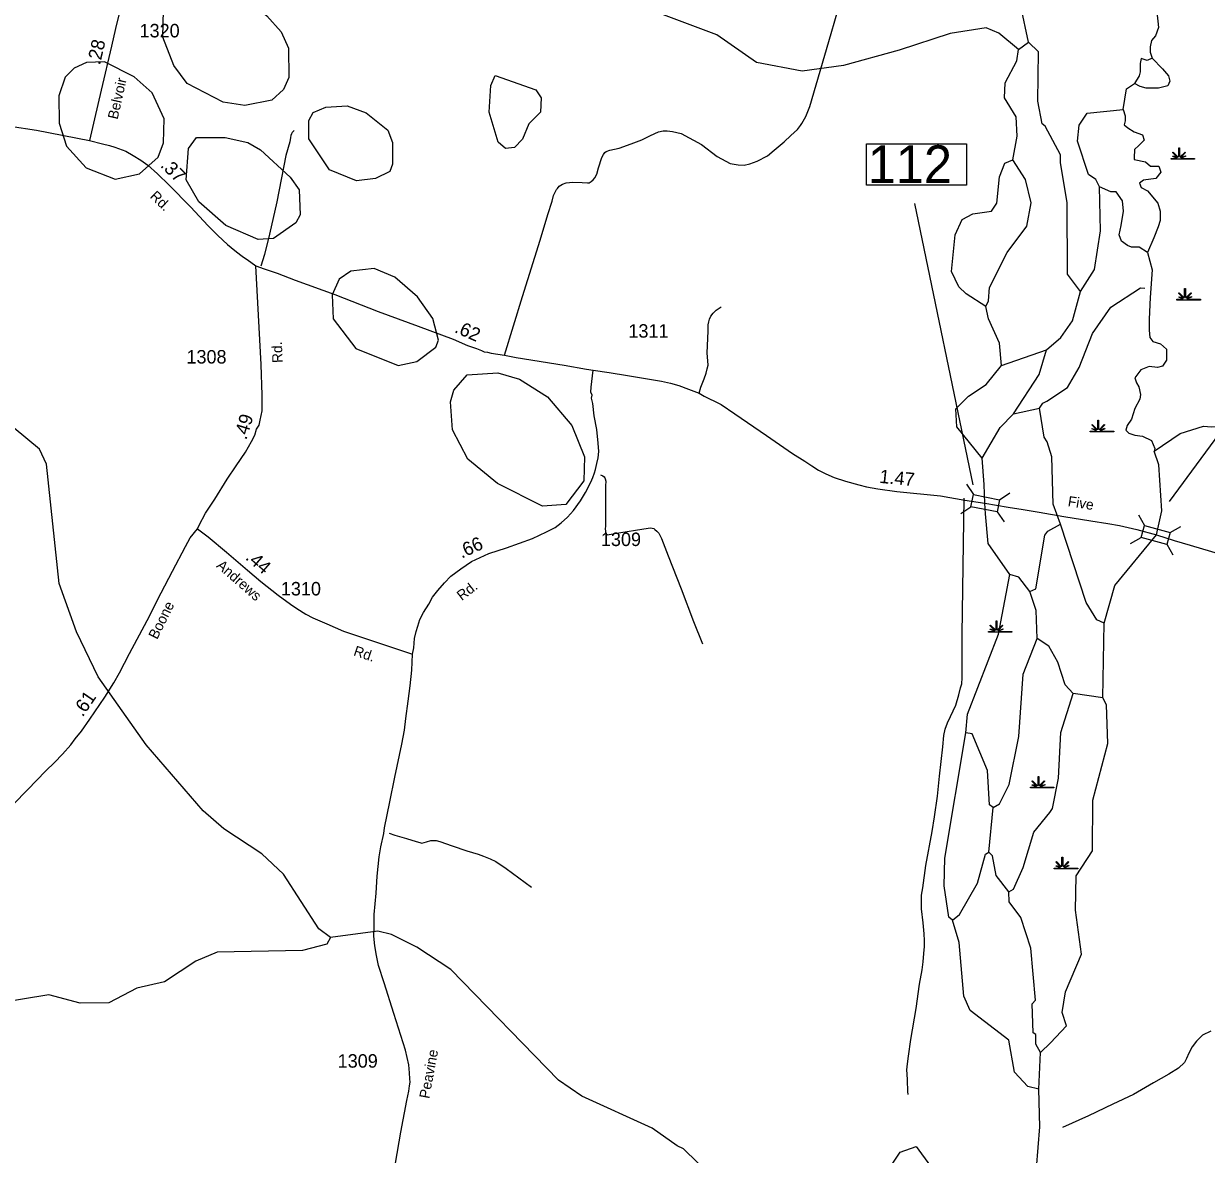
# Model space of a CAD drawing. Extents: x 2093524 to 2270757, y 289120 to 570408.
# Drawn here: x 2177691 to 2188663, y 458869 to 469356 of the extents above; entities that cross this region are included whole.
import ezdxf

# ---------------------------------------------------------------- set-up
doc = ezdxf.new("R2010")
doc.units = 0
for name, color, linetype in [('Exist Hydrographic Creek Single Shore', 7, 'Continuous'), ('Exist Hydrographic Misc Water Feature', 7, 'Continuous'), ('Exist Hydrographic Pond Under 1500 Sq Ft', 7, 'Continuous'), ('Exist Hydrographic Swamp CELL', 7, 'Continuous'), ('Exist Road Non-System Type 51', 7, 'Continuous'), ('Exist Road Secondary Mileage Hundredths English Label', 7, 'Continuous'), ('Exist Road Secondary Structure Standard Bridge CELL', 7, 'Continuous'), ('Exist Road Secondary Structure Standard Bridge Number Label', 7, 'Continuous'), ('Exist Road Secondary Type 51 Attributed', 7, 'Continuous'), ('Exist Road Secondary Type 51 Label', 7, 'Continuous'), ('Exist Road Secondary Type 51 Number Label', 7, 'Continuous')]:
    doc.layers.add(name, color=color, linetype=linetype)

msp = doc.modelspace()

# ---------------------------------------------------------------- linework, layer by layer
at = {"layer": 'Exist Hydrographic Creek Single Shore'}
for p, q in [((2186921, 469118), (2187012, 469186)), ((2187494, 466873), (2187626, 467077)), ((2187193, 464649), (2187309, 464715)), ((2186646, 461671), (2186685, 462087)), ((2187108, 459474), (2187123, 459815))]:
    msp.add_line(p, q, dxfattribs=at)
for points in [[(2186921, 469118), (2186736, 469267), (2186619, 469318), (2186287, 469266), (2185813, 469111), (2185297, 468967), (2184914, 468916), (2184489, 468997), (2184121, 469253), (2183578, 469458), (2183152, 469765), (2182850, 470145), (2182470, 471018), (2182386, 471125), (2182369, 471227)], [(2188202, 469466), (2188219, 469320), (2188191, 469244), (2188153, 469199), (2188143, 469140), (2188143, 469091), (2188160, 469035)], [(2187167, 468405), (2187141, 468428), (2187098, 468636), (2187104, 469095), (2187012, 469186)], [(2188160, 469035), (2188115, 469015), (2188059, 469032), (2188049, 468987), (2188049, 468910), (2188039, 468872), (2187997, 468802)], [(2188160, 469035), (2188257, 468938), (2188313, 468872), (2188323, 468824), (2188306, 468779), (2188219, 468758), (2188164, 468758), (2188105, 468758), (2188049, 468775), (2187997, 468802)], [(2187890, 468561), (2187922, 468751), (2187997, 468802)], [(2187570, 467957), (2187468, 468265), (2187483, 468415), (2187557, 468525), (2187890, 468561)], [(2187890, 468561), (2187910, 468501), (2187910, 468456), (2187900, 468418), (2187934, 468390), (2187993, 468352), (2188070, 468324), (2188087, 468275), (2188035, 468227), (2187997, 468188), (2187993, 468112), (2187993, 468095), (2188098, 468074), (2188146, 468036), (2188223, 468036), (2188240, 467980), (2188195, 467921), (2188080, 467904), (2188042, 467876), (2188059, 467838), (2188118, 467807), (2188212, 467692), (2188233, 467616), (2188233, 467532), (2188216, 467473), (2188177, 467369), (2188118, 467234)], [(2187311, 468064), (2187310, 468140), (2187167, 468405)], [(2187494, 466873), (2187376, 467033), (2187372, 467699), (2187311, 468064)], [(2187626, 467077), (2187682, 467434), (2187671, 467844), (2187637, 467910), (2187570, 467957)], [(2188118, 467234), (2188039, 467282), (2187969, 467282), (2187931, 467300), (2187875, 467338), (2187855, 467397), (2187872, 467484), (2187893, 467616), (2187886, 467713), (2187827, 467796), (2187778, 467796), (2187671, 467844)], [(2188118, 467234), (2188160, 467074), (2188143, 466817), (2188132, 466616), (2188132, 466512), (2188139, 466446), (2188167, 466408), (2188236, 466387), (2188292, 466338), (2188292, 466234), (2188257, 466179), (2188209, 466168), (2188132, 466175), (2188056, 466147), (2188000, 466071), (2188014, 466026), (2188035, 465988), (2188052, 465918), (2188046, 465873), (2188000, 465786), (2187969, 465689), (2187928, 465630), (2187917, 465585), (2187945, 465557), (2188000, 465540), (2188070, 465530), (2188153, 465491), (2188184, 465415), (2188179, 465390)], [(2187181, 466332), (2187314, 466447), (2187421, 466599), (2187494, 466873)], [(2186873, 465738), (2187113, 466103), (2187181, 466332)], [(2188179, 465390), (2188419, 465556), (2188635, 465624), (2188710, 465616), (2189243, 465664), (2189650, 465839), (2189950, 465833), (2190635, 465554), (2191203, 465267), (2191478, 465288), (2192035, 465464), (2192325, 465651), (2192450, 465692), (2192775, 465603), (2193025, 465631), (2193407, 465833), (2193631, 465901), (2194173, 465896), (2194422, 465980)], [(2180536, 460879), (2180428, 460960), (2180100, 461468), (2179899, 461656), (2179548, 461889), (2179355, 462054), (2178827, 462668), (2178382, 463297), (2178180, 463714), (2178019, 464163), (2177904, 465271), (2177837, 465410), (2177477, 465709)], [(2186584, 465327), (2186749, 465612), (2186873, 465738)], [(2186608, 464910), (2186602, 465082), (2186584, 465327)], [(2188201, 464615), (2188249, 464838), (2188221, 465264), (2188179, 465390)], [(2186840, 464246), (2186638, 464535), (2186615, 464809), (2186608, 464910)], [(2187715, 463795), (2187648, 463826), (2187547, 463986), (2187309, 464715)], [(2187024, 464088), (2187082, 464113), (2187163, 464613), (2187193, 464649)], [(2187715, 463795), (2187813, 464144), (2188201, 464615)], [(2187024, 464088), (2186923, 464221), (2186840, 464246)], [(2187093, 463654), (2187083, 463913), (2187024, 464088)], [(2186685, 462087), (2186744, 462119), (2186834, 462298), (2186923, 462745), (2186962, 463322), (2187093, 463654)], [(2186831, 461304), (2186714, 461454), (2186680, 461638), (2186646, 461671)], [(2187123, 459815), (2187081, 459891), (2187080, 459980), (2187055, 459997), (2187046, 460266), (2187079, 460298), (2187034, 460781), (2186941, 461065), (2186832, 461212), (2186831, 461304)], [(2185864, 457026), (2185631, 457041), (2185523, 457075), (2185339, 457207), (2184944, 457661), (2184819, 457769), (2184743, 457901), (2184700, 458119), (2184516, 458342), (2184198, 458542), (2183813, 458920), (2183754, 458948), (2183520, 459113), (2182869, 459408), (2182651, 459557), (2181654, 460584), (2181337, 460790), (2181103, 460907), (2180977, 460939), (2180536, 460879)], [(2180536, 460879), (2180503, 460820), (2180279, 460759), (2179487, 460745), (2179288, 460661), (2178998, 460470), (2178740, 460409), (2178482, 460274), (2178216, 460272), (2177924, 460347), (2177433, 460268)], [(2187088, 458740), (2187119, 459123), (2187108, 459474)]]:
    msp.add_lwpolyline(points, dxfattribs=at)
at = {"layer": 'Exist Hydrographic Misc Water Feature'}
for p, q in [((2187012, 469186), (2186943, 469518)), ((2186762, 466186), (2187181, 466332)), ((2186873, 465738), (2187114, 465789)), ((2187309, 464715), (2187241, 464900)), ((2187703, 463103), (2187715, 463795)), ((2187200, 463583), (2187093, 463654)), ((2187703, 463103), (2187428, 463142)), ((2187123, 459815), (2187217, 459902))]:
    msp.add_line(p, q, dxfattribs=at)
for points in [[(2186868, 468093), (2186908, 468312), (2186899, 468492), (2186790, 468668), (2186797, 468809), (2186904, 469011), (2186921, 469118)], [(2186618, 466733), (2186434, 466852), (2186367, 466915), (2186299, 467058), (2186331, 467398), (2186396, 467541), (2186496, 467592), (2186671, 467618), (2186720, 467692), (2186744, 467935), (2186793, 468062), (2186868, 468093)], [(2186618, 466733), (2186642, 466785), (2186650, 466910), (2186815, 467235), (2186997, 467477), (2187037, 467696), (2186986, 467910), (2186868, 468093)], [(2187184, 465856), (2187375, 465983), (2187482, 466168), (2187605, 466484), (2187778, 466726), (2188052, 466905), (2188093, 466904)], [(2186762, 466186), (2186744, 466393), (2186643, 466618), (2186618, 466733)], [(2186584, 465327), (2186349, 465617), (2186340, 465784), (2186456, 465900), (2186621, 466008), (2186762, 466186)], [(2187114, 465789), (2187147, 465837), (2187184, 465856)], [(2187187, 465479), (2187157, 465522), (2187114, 465789)], [(2187241, 464900), (2187229, 465340), (2187187, 465479)], [(2186432, 462778), (2186447, 462951), (2186735, 463694), (2186840, 464246)], [(2187428, 463142), (2187352, 463225), (2187284, 463433), (2187200, 463583)], [(2187211, 462041), (2187236, 462076), (2187292, 462357), (2187314, 462783), (2187428, 463142)], [(2187217, 459902), (2187366, 460060), (2187324, 460185), (2187355, 460375), (2187503, 460726), (2187450, 461134), (2187456, 461452), (2187605, 461685), (2187610, 462154), (2187748, 462679), (2187737, 463037), (2187703, 463103)], [(2186308, 461042), (2186275, 461069), (2186231, 461358), (2186238, 461617), (2186432, 462778)], [(2186685, 462087), (2186652, 462111), (2186633, 462429), (2186490, 462770), (2186432, 462778)], [(2186831, 461304), (2186873, 461329), (2186963, 461531), (2187062, 461857), (2187211, 462041)], [(2186308, 461042), (2186374, 461093), (2186539, 461385), (2186613, 461652), (2186646, 461671)], [(2187108, 459474), (2187008, 459499), (2186883, 459630), (2186831, 459929), (2186471, 460202), (2186412, 460335), (2186368, 460834), (2186308, 461042)], [(2185864, 457026), (2185871, 457308), (2186027, 457669), (2186035, 457767), (2185960, 457818), (2185626, 457874), (2185501, 457939), (2185492, 458063), (2185597, 458550), (2185821, 458890), (2185970, 458943), (2186105, 458760), (2186464, 458595), (2186638, 458631), (2186821, 458722)]]:
    msp.add_lwpolyline(points, dxfattribs=at)
at = {"layer": 'Exist Hydrographic Pond Under 1500 Sq Ft'}
for points in [[(2179743, 468596), (2179543, 468627), (2179209, 468801), (2179083, 468967), (2178981, 469232), (2178988, 469481), (2179055, 469575), (2179387, 469676), (2179629, 469652), (2179729, 469610), (2179947, 469429), (2180081, 469282), (2180148, 469129), (2180150, 468857), (2180100, 468747), (2179993, 468647), (2179743, 468596)], [(2178539, 467915), (2178764, 467963), (2178938, 468117), (2178987, 468251), (2178994, 468474), (2178884, 468715), (2178717, 468863), (2178441, 469003), (2178275, 468996), (2178158, 468943), (2178076, 468859), (2178018, 468687), (2178020, 468434), (2178088, 468219), (2178272, 468019), (2178539, 467915)], [(2182161, 468200), (2182094, 468257), (2182009, 468535), (2182024, 468784), (2182066, 468875), (2182441, 468742), (2182492, 468669), (2182484, 468535), (2182376, 468426), (2182319, 468286), (2182244, 468208), (2182161, 468200)], [(2180780, 467900), (2180529, 468000), (2180336, 468289), (2180335, 468457), (2180376, 468531), (2180493, 468581), (2180693, 468594), (2180868, 468528), (2181069, 468370), (2181111, 468254), (2181112, 468054), (2181088, 467986), (2180955, 467919), (2180780, 467900)], [(2179867, 467354), (2179566, 467485), (2179315, 467703), (2179197, 467909), (2179221, 468200), (2179295, 468300), (2179561, 468302), (2179770, 468255), (2179887, 468187), (2180163, 467932), (2180247, 467815), (2180257, 467582), (2180216, 467508), (2180008, 467364), (2179867, 467354)], [(2181164, 466186), (2181339, 466222), (2181513, 466357), (2181538, 466422), (2181487, 466623), (2181344, 466822), (2181135, 467004), (2180943, 467086), (2180726, 467061), (2180619, 466985), (2180553, 466842), (2180562, 466618), (2180772, 466342), (2181164, 466186)], [(2182505, 464880), (2182087, 465092), (2181811, 465317), (2181668, 465589), (2181650, 465849), (2181682, 465956), (2181806, 466098), (2182090, 466119), (2182290, 466059), (2182549, 465896), (2182775, 465629), (2182894, 465338), (2182886, 465115), (2182721, 464896), (2182505, 464880)]]:
    msp.add_lwpolyline(points, dxfattribs=at)
at = {"layer": 'Exist Hydrographic Swamp CELL'}
for points in [[(2188335, 468105), (2188387, 468105), (2188389, 468109), (2188351, 468124), (2188354, 468129), (2188392, 468113), (2188393, 468116), (2188349, 468161), (2188354, 468166), (2188399, 468120), (2188406, 468123), (2188406, 468206), (2188413, 468206), (2188413, 468123), (2188419, 468120), (2188465, 468166), (2188470, 468161), (2188425, 468116), (2188427, 468113), (2188468, 468131), (2188471, 468126), (2188430, 468108), (2188431, 468105), (2188552, 468105), (2188552, 468098), (2188335, 468098)], [(2188390, 466800), (2188443, 466800), (2188445, 466804), (2188407, 466819), (2188410, 466824), (2188447, 466808), (2188449, 466811), (2188405, 466856), (2188410, 466861), (2188455, 466815), (2188461, 466818), (2188461, 466901), (2188469, 466901), (2188468, 466818), (2188475, 466815), (2188520, 466861), (2188525, 466856), (2188481, 466811), (2188483, 466807), (2188524, 466826), (2188526, 466821), (2188485, 466803), (2188487, 466800), (2188608, 466800), (2188608, 466793), (2188390, 466793)], [(2187585, 465578), (2187638, 465578), (2187640, 465582), (2187601, 465597), (2187604, 465602), (2187642, 465586), (2187644, 465589), (2187599, 465634), (2187604, 465639), (2187650, 465593), (2187656, 465596), (2187656, 465679), (2187663, 465679), (2187663, 465596), (2187670, 465593), (2187715, 465639), (2187720, 465634), (2187676, 465589), (2187678, 465586), (2187718, 465604), (2187721, 465599), (2187680, 465581), (2187682, 465578), (2187803, 465578), (2187803, 465571), (2187585, 465571)], [(2186641, 463718), (2186694, 463718), (2186696, 463722), (2186657, 463736), (2186660, 463742), (2186698, 463726), (2186700, 463729), (2186655, 463773), (2186660, 463778), (2186706, 463733), (2186712, 463735), (2186712, 463818), (2186719, 463818), (2186719, 463735), (2186725, 463733), (2186771, 463778), (2186776, 463773), (2186731, 463729), (2186733, 463725), (2186774, 463744), (2186777, 463739), (2186736, 463721), (2186737, 463718), (2186858, 463718), (2186858, 463711), (2186641, 463711)], [(2187030, 462274), (2187082, 462274), (2187084, 462278), (2187046, 462292), (2187049, 462298), (2187087, 462282), (2187088, 462285), (2187044, 462329), (2187049, 462334), (2187094, 462289), (2187101, 462291), (2187101, 462374), (2187108, 462374), (2187108, 462291), (2187114, 462289), (2187159, 462334), (2187165, 462329), (2187120, 462285), (2187122, 462281), (2187163, 462300), (2187166, 462295), (2187125, 462277), (2187126, 462274), (2187247, 462274), (2187247, 462267), (2187030, 462267)], [(2187252, 461524), (2187304, 461524), (2187306, 461528), (2187268, 461543), (2187271, 461548), (2187309, 461532), (2187310, 461535), (2187266, 461580), (2187271, 461585), (2187316, 461539), (2187323, 461542), (2187323, 461625), (2187330, 461625), (2187330, 461542), (2187336, 461539), (2187382, 461585), (2187387, 461580), (2187342, 461535), (2187344, 461531), (2187385, 461550), (2187388, 461545), (2187347, 461527), (2187348, 461524), (2187469, 461524), (2187469, 461517), (2187252, 461517)]]:
    msp.add_lwpolyline(points, close=True, dxfattribs=at)
at = {"layer": 'Exist Road Non-System Type 51'}
for points in [[(2182153, 466281), (2182318, 466826), (2182481, 467349), (2182554, 467587), (2182593, 467709), (2182607, 467761), (2182615, 467781), (2182625, 467799), (2182633, 467817), (2182644, 467827), (2182660, 467849), (2182690, 467868), (2182724, 467880), (2182784, 467886), (2182872, 467883), (2182922, 467881), (2182938, 467879), (2182956, 467891), (2182974, 467909), (2182990, 467927), (2183007, 467961), (2183023, 468019), (2183056, 468116), (2183070, 468144), (2183082, 468160), (2183094, 468172), (2183128, 468182), (2183216, 468202), (2183328, 468241), (2183427, 468278), (2183499, 468316), (2183547, 468338), (2183581, 468354), (2183625, 468363), (2183661, 468363), (2183711, 468357), (2183791, 468337), (2183978, 468237), (2184126, 468125), (2184204, 468082), (2184246, 468060), (2184320, 468047), (2184375, 468043), (2184428, 468057), (2184496, 468080), (2184590, 468132), (2184652, 468184), (2184745, 468261), (2184809, 468319), (2184870, 468376), (2184898, 468412), (2184910, 468430), (2184946, 468494), (2184983, 468588), (2185181, 469265), (2185285, 469622)], [(2180200, 468365), (2180194, 468359), (2180182, 468347), (2180176, 468333), (2180169, 468319), (2180165, 468299), (2180159, 468259), (2180124, 468133), (2180038, 467703), (2179970, 467404), (2179925, 467216), (2179891, 467106)], [(2183957, 465928), (2183974, 465984), (2184004, 466062), (2184023, 466114), (2184033, 466154), (2184041, 466188), (2184032, 466302), (2184041, 466504), (2184041, 466564), (2184047, 466590), (2184053, 466616), (2184066, 466644), (2184088, 466672), (2184114, 466698), (2184162, 466730)], [(2183043, 465171), (2183065, 465161), (2183075, 465153), (2183081, 465143), (2183085, 465135), (2183091, 465113), (2183090, 465069), (2183090, 465015), (2183090, 464731), (2183088, 464693), (2183086, 464673), (2183090, 464645), (2183090, 464641), (2183090, 464629), (2183098, 464621), (2183104, 464619), (2183110, 464615), (2183124, 464617), (2183230, 464636), (2183426, 464669), (2183484, 464677), (2183502, 464679), (2183522, 464678), (2183536, 464674), (2183546, 464666), (2183566, 464650), (2183582, 464630), (2183608, 464580), (2183671, 464420), (2183789, 464115), (2183904, 463812), (2183988, 463605)], [(2185897, 459423), (2185893, 459451), (2185890, 459557), (2185886, 459615), (2185883, 459651), (2185887, 459683), (2185901, 459781), (2185920, 459935), (2185972, 460223), (2186003, 460447), (2186026, 460579), (2186036, 460655), (2186043, 460731), (2186049, 460797), (2186049, 460851), (2186046, 460915), (2186036, 461015), (2186019, 461147), (2186019, 461207), (2186020, 461273), (2186032, 461341), (2186060, 461547), (2186119, 461863), (2186142, 461999), (2186169, 462191), (2186188, 462377), (2186218, 462648), (2186228, 462755), (2186239, 462814), (2186261, 462872), (2186289, 462930), (2186338, 463036), (2186367, 463130), (2186383, 463196), (2186393, 463232), (2186396, 463288), (2186396, 463692), (2186415, 464956)], [(2181083, 461849), (2181135, 461829), (2181243, 461798), (2181331, 461772), (2181367, 461760), (2181385, 461756), (2181427, 461769), (2181469, 461779), (2181481, 461781), (2181519, 461779), (2181553, 461771), (2181665, 461732), (2181803, 461685), (2181908, 461653), (2181956, 461636), (2182018, 461610), (2182070, 461585), (2182168, 461521), (2182403, 461346)], [(2188705, 460012), (2188627, 459975), (2188571, 459919), (2188530, 459865), (2188500, 459807), (2188477, 459759), (2188459, 459721), (2188403, 459668), (2188314, 459614), (2188172, 459532), (2187987, 459425), (2187796, 459334), (2187570, 459227), (2187327, 459119)]]:
    msp.add_lwpolyline(points, dxfattribs=at)
at = {"layer": 'Exist Road Secondary Structure Standard Bridge CELL'}
for p, q in [((2186439, 465084), (2186502, 464990)), ((2186745, 464941), (2186839, 465004)), ((2186385, 464814), (2186479, 464876)), ((2186723, 464830), (2186786, 464736)), ((2188032, 464801), (2188088, 464703)), ((2188327, 464637), (2188425, 464693)), ((2187959, 464535), (2188058, 464591)), ((2188297, 464528), (2188353, 464430))]:
    msp.add_line(p, q, dxfattribs=at)
for points in [[(2186502, 464990), (2186745, 464941), (2186722, 464828), (2186479, 464876)], [(2188088, 464703), (2188327, 464638), (2188297, 464526), (2188058, 464591)]]:
    msp.add_lwpolyline(points, close=True, dxfattribs=at)
at = {"layer": 'Exist Road Secondary Structure Standard Bridge Number Label'}
for p, q in [((2186499, 465078), (2185959, 467689)), ((2188322, 464925), (2189198, 466121))]:
    msp.add_line(p, q, dxfattribs=at)
msp.add_lwpolyline([(2185509, 468243), (2186438, 468243), (2186438, 467858), (2185509, 467858)], close=True, dxfattribs=at)
at = {"layer": 'Exist Road Secondary Type 51 Attributed'}
for points in [[(2178654, 469688), (2178617, 469593), (2178602, 469541), (2178587, 469489), (2178544, 469312), (2178505, 469147), (2178409, 468741), (2178348, 468473), (2178301, 468274)], [(2176275, 468833), (2176419, 468766), (2176656, 468661), (2176790, 468602), (2176868, 468564), (2176965, 468533), (2177039, 468508), (2177159, 468480), (2177323, 468451), (2177565, 468406), (2177809, 468369), (2178301, 468274)], [(2178301, 468274), (2178422, 468243), (2178488, 468226), (2178536, 468210), (2178638, 468175), (2178708, 468134), (2178777, 468089), (2178843, 468043), (2178933, 467965), (2179042, 467859), (2179237, 467656), (2179403, 467482), (2179493, 467392), (2179582, 467307), (2179616, 467281), (2179665, 467241), (2179719, 467199), (2179777, 467159), (2179833, 467121), (2179845, 467109)], [(2179302, 464671), (2179318, 464704), (2179377, 464815), (2179463, 464946), (2179579, 465131), (2179662, 465254), (2179749, 465381), (2179803, 465480), (2179836, 465541), (2179852, 465595), (2179876, 465631), (2179885, 465678), (2179904, 465765), (2179904, 465911), (2179895, 466195), (2179845, 467109)], [(2179845, 467109), (2179922, 467082), (2180044, 467043), (2180210, 466978), (2180577, 466844), (2180981, 466688), (2181352, 466552), (2181675, 466430), (2181809, 466371), (2181893, 466342), (2181939, 466324), (2181963, 466314), (2181993, 466310), (2182029, 466300), (2182153, 466281), (2182261, 466260), (2182704, 466188), (2182912, 466151), (2182975, 466143)], [(2181299, 463507), (2181309, 463567), (2181316, 463655), (2181332, 463719), (2181346, 463769), (2181367, 463829), (2181401, 463894), (2181449, 463972), (2181484, 464036), (2181532, 464100), (2181595, 464169), (2181655, 464231), (2181745, 464299), (2181846, 464368), (2182006, 464441), (2182169, 464494), (2182411, 464581), (2182542, 464644), (2182622, 464684), (2182676, 464725), (2182736, 464779), (2182793, 464841), (2182857, 464931), (2182902, 465008), (2182944, 465086), (2182962, 465124), (2182971, 465146), (2182985, 465190), (2182997, 465222), (2183009, 465278), (2183020, 465328), (2183026, 465388), (2183022, 465464), (2183009, 465592), (2182984, 465720), (2182970, 465834), (2182959, 465882), (2182965, 465910), (2182953, 465938), (2182957, 465985), (2182975, 466143)], [(2182975, 466143), (2183122, 466121), (2183294, 466094), (2183478, 466063), (2183608, 466041), (2183690, 466022), (2183770, 466000), (2183858, 465967), (2183957, 465928), (2184003, 465900), (2184061, 465874), (2184095, 465858), (2184161, 465825), (2184287, 465738), (2184583, 465535), (2184823, 465371), (2184938, 465299), (2185002, 465256), (2185064, 465214), (2185134, 465180), (2185210, 465147), (2185315, 465113), (2185439, 465078), (2185509, 465061), (2185615, 465041), (2185791, 465018), (2186195, 464976), (2186423, 464938), (2186608, 464910)], [(2186608, 464910), (2186823, 464872), (2186964, 464850), (2187111, 464826), (2187342, 464785), (2187590, 464746), (2187750, 464719), (2187857, 464702), (2188018, 464664), (2188201, 464615)], [(2177507, 462027), (2177595, 462117), (2177726, 462250), (2177897, 462427), (2177976, 462505), (2178052, 462582), (2178129, 462666), (2178169, 462722), (2178228, 462795), (2178304, 462905), (2178443, 463108), (2178526, 463242), (2178581, 463336), (2178674, 463513), (2178838, 463822), (2178965, 464078), (2179070, 464279), (2179192, 464507), (2179236, 464587), (2179302, 464671)], [(2179302, 464671), (2179402, 464598), (2179573, 464455), (2179768, 464288), (2179890, 464181), (2180053, 464054), (2180167, 463971), (2180225, 463931), (2180307, 463878), (2180374, 463846), (2180504, 463789), (2180658, 463722), (2180845, 463661), (2181121, 463568), (2181299, 463507)], [(2188201, 464615), (2188364, 464563), (2188514, 464519), (2188711, 464462), (2188888, 464408), (2189102, 464348), (2189269, 464299), (2189416, 464259), (2189573, 464219), (2189736, 464173), (2189900, 464115), (2190020, 464074), (2190152, 464034), (2190255, 463997), (2190347, 463967)], [(2181105, 458590), (2181191, 459074), (2181245, 459368), (2181263, 459454), (2181270, 459506), (2181276, 459540), (2181274, 459568), (2181271, 459624), (2181265, 459698), (2181232, 459834), (2181126, 460175), (2181035, 460461), (2180982, 460620), (2180964, 460712), (2180949, 460802), (2180940, 460894), (2180942, 460986), (2180943, 461094), (2180960, 461290), (2180971, 461450), (2180990, 461630), (2181004, 461720), (2181031, 461844), (2181037, 461896), (2181087, 462138), (2181134, 462366), (2181198, 462673), (2181224, 462803), (2181237, 462913), (2181258, 463071), (2181275, 463215), (2181292, 463359), (2181299, 463507)]]:
    msp.add_lwpolyline(points, dxfattribs=at)

# ---------------------------------------------------------------- texts
at = {"layer": 'Exist Road Secondary Mileage Hundredths English Label'}
for s, rotation, p in [('.28', 76.7595, (2178398, 468967)), ('.37', 315.4982, (2178952, 468035)), ('.62', 336.1254, (2181680, 466497)), ('.49', 73.0822, (2179756, 465490)), ('1.47', 354.0816, (2185626, 465098)), ('.66', 24.6029, (2181754, 464394)), ('.44', 318.8406, (2179741, 464394)), ('.61', 55.5667, (2178238, 462920))]:
    msp.add_text(s, height=125, rotation=rotation, dxfattribs=at).set_placement(p)
at = {"layer": 'Exist Road Secondary Structure Standard Bridge Number Label'}
msp.add_text('112', height=350, dxfattribs=at).set_placement((2185522, 467878))
at = {"layer": 'Exist Road Secondary Type 51 Label'}
for s, rotation, p in [('Belvoir', 77.3366, (2178562, 468463)), ('Rd.', 316.3163, (2178856, 467747)), ('Rd.', 91.8221, (2180093, 466211)), ('Five', 350.9849, (2187373, 464882)), ('Andrews', 318.8406, (2179473, 464320)), ('Rd.', 37.4871, (2181755, 464000)), ('Boone', 63.7576, (2178929, 463639)), ('Rd.', 341.4992, (2180744, 463499)), ('Peavine', 79.5158, (2181453, 459381))]:
    msp.add_text(s, height=95, rotation=rotation, dxfattribs=at).set_placement(p)
at = {"layer": 'Exist Road Secondary Type 51 Number Label'}
for s, p in [('1320', (2178766, 469229)), ('1311', (2183301, 466444)), ('1308', (2179201, 466204)), ('1309', (2183046, 464511)), ('1310', (2180077, 464053)), ('1309', (2180604, 459673))]:
    msp.add_text(s, height=125, dxfattribs=at).set_placement(p)

doc.saveas('drawing.dxf')
